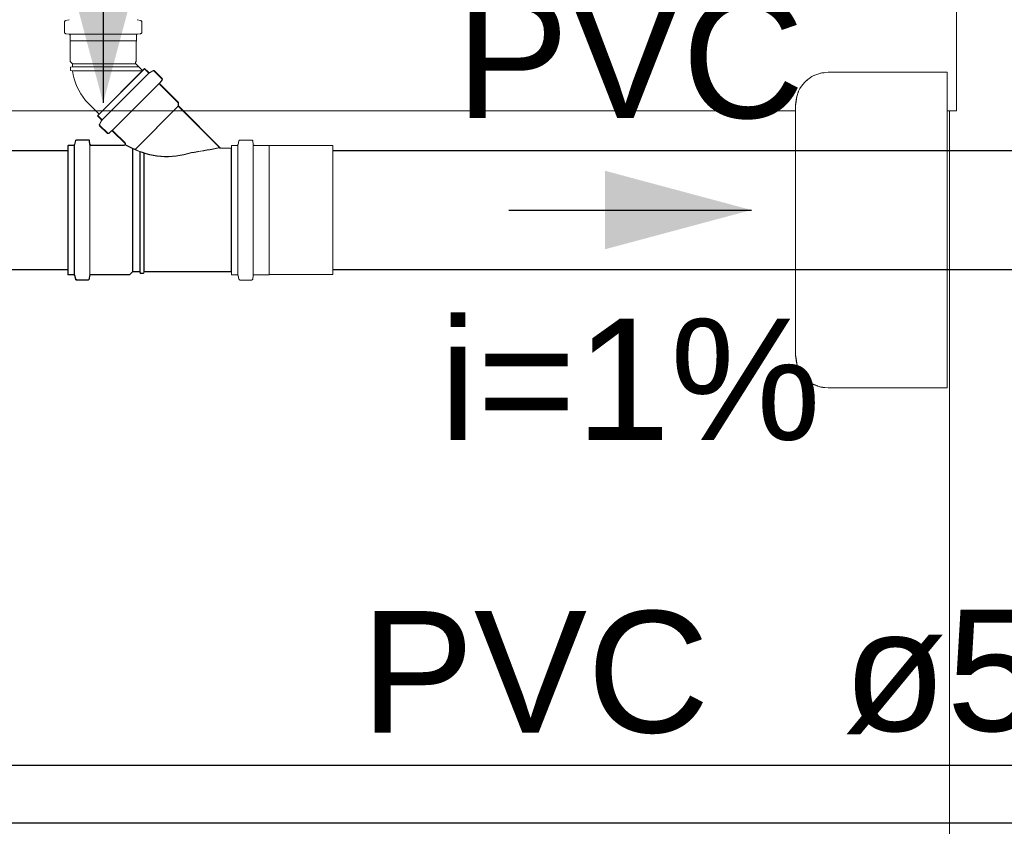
# Model space of a CAD drawing. Header units: millimetres. Extents: x 321 to 585, y -277 to 9.
# Tile 558 of 656: x 347.45 to 349.07, y -96.38 to -95.05. Entities that reach past the tile are written whole.
import ezdxf

# ---------------------------------------------------------------- set-up
doc = ezdxf.new("R2010")
doc.units = ezdxf.units.MM
doc.header["$MEASUREMENT"] = 0
doc.linetypes.add('NULL', pattern=[0])
for name, color, linetype, lineweight in [('CV-Condutos', 1, 'Continuous', 25), ('CV-Textos conduto', 7, 'Continuous', 9), ('IFC-Elemento construtivo genérico-Contorno', 253, 'Continuous', 5), ('IFC-Elemento de mobília-Contorno', 152, 'Continuous', 5), ('IFC-Viga-Contorno', 66, 'Continuous', 5), ('Simbolos', 5, 'Continuous', 20), ('Simbolos_int', 2, 'Continuous', 15), ('TQ-Condutos', 3, 'Continuous', 25), ('TQ-Sentido conduto', 9, 'Continuous', 30), ('TQ-Textos conduto', 7, 'Continuous', 9)]:
    doc.layers.add(name, color=color, linetype=linetype, lineweight=lineweight)
doc.styles.add('Arial', font='arial.ttf')

msp = doc.modelspace()

# ---------------------------------------------------------------- hatches: boundary and pattern name
at = {"layer": 'TQ-Sentido conduto', "linetype": 'Continuous'}
for points in [[(347.5836, -95.1874), (347.6483, -94.9459), (347.5189, -94.9459)], [(348.6519, -95.364), (348.4104, -95.2993), (348.4104, -95.4287)]]:
    msp.add_hatch(color=7, dxfattribs=at).paths.add_polyline_path(points)

# ---------------------------------------------------------------- linework, layer by layer
at = {"layer": 'CV-Condutos'}
for p, q in [((345.4405, -96.2781), (361.765, -96.2781)), ((345.4405, -96.3731), (361.765, -96.3731))]:
    msp.add_line(p, q, dxfattribs=at)
at = {"layer": 'IFC-Elemento construtivo genérico-Contorno', "lineweight": 5}
for p, q in [((348.7663, -95.1385), (348.7783, -95.1371)), ((348.7695, -95.1381), (348.7717, -95.1379)), ((348.7695, -95.1381), (348.7709, -95.138)), ((348.7783, -95.1371), (348.9747, -95.1371)), ((348.9747, -95.6571), (348.9747, -95.1371)), ((348.9747, -95.1998), (348.9747, -95.1371)), ((348.9747, -95.1405), (348.9747, -95.1371)), ((348.7361, -95.1577), (348.7404, -95.1528)), ((348.7404, -95.1528), (348.7446, -95.149)), ((348.7429, -95.1506), (348.7434, -95.15)), ((348.7434, -95.15), (348.7446, -95.1491)), ((348.7446, -95.149), (348.7515, -95.1443)), ((348.7515, -95.1443), (348.7548, -95.1425)), ((348.7537, -95.1432), (348.7539, -95.143)), ((348.7539, -95.143), (348.7548, -95.1425)), ((348.7548, -95.1425), (348.7645, -95.1389)), ((348.7548, -95.1425), (348.7551, -95.1424)), ((348.7548, -95.1425), (348.755, -95.1425)), ((348.7548, -95.1425), (348.755, -95.1425)), ((348.7548, -95.1425), (348.7551, -95.1425)), ((348.7645, -95.1389), (348.7663, -95.1385)), ((348.7657, -95.1386), (348.7658, -95.1386)), ((348.7658, -95.1386), (348.7663, -95.1385)), ((348.7663, -95.1385), (348.7695, -95.1381)), ((348.7663, -95.1385), (348.7679, -95.1383)), ((348.7679, -95.1383), (348.7695, -95.1381)), ((348.7695, -95.1381), (348.7698, -95.1381)), ((348.9747, -95.1505), (348.9747, -95.1405)), ((348.9747, -95.1664), (348.9747, -95.1505)), ((348.7265, -95.1768), (348.7297, -95.168)), ((348.7287, -95.1704), (348.7292, -95.1692)), ((348.7287, -95.1709), (348.7287, -95.1704)), ((348.7292, -95.1692), (348.7297, -95.168)), ((348.7297, -95.168), (348.7319, -95.1639)), ((348.7319, -95.1639), (348.7361, -95.1577)), ((348.734, -95.1608), (348.7349, -95.1593)), ((348.7349, -95.1593), (348.7361, -95.1577)), ((348.9747, -95.1871), (348.9747, -95.1664)), ((348.7247, -95.1907), (348.726, -95.1791)), ((348.7247, -95.1923), (348.7255, -95.1857)), ((348.7255, -95.1857), (348.7269, -95.1771)), ((348.726, -95.1791), (348.7265, -95.1768)), ((348.7247, -95.1923), (348.7247, -95.1907)), ((348.7247, -95.1969), (348.7247, -95.1923)), ((348.7247, -95.2043), (348.7247, -95.1969)), ((348.9747, -95.2112), (348.9747, -95.1871)), ((348.9747, -95.2599), (348.9747, -95.1998)), ((348.7247, -95.2139), (348.7247, -95.2043)), ((348.7247, -95.2251), (348.7247, -95.2139)), ((348.9747, -95.2371), (348.9747, -95.2112)), ((348.7247, -95.2371), (348.7247, -95.2251)), ((348.7247, -95.5571), (348.7247, -95.2371)), ((348.9747, -95.5571), (348.9747, -95.2371)), ((348.9747, -95.5733), (348.9747, -95.5343)), ((348.7247, -95.5691), (348.7247, -95.5571)), ((348.9747, -95.583), (348.9747, -95.5571)), ((348.7247, -95.5803), (348.7247, -95.5691)), ((348.9747, -95.6149), (348.9747, -95.5733)), ((348.7247, -95.5899), (348.7247, -95.5803)), ((348.7247, -95.5973), (348.7247, -95.5899)), ((348.9747, -95.6071), (348.9747, -95.583)), ((348.7247, -95.6019), (348.7247, -95.5973)), ((348.7247, -95.6035), (348.7247, -95.6019)), ((348.7247, -95.6019), (348.7255, -95.6086)), ((348.7247, -95.6035), (348.7261, -95.6154)), ((348.7247, -95.6035), (348.7265, -95.6174)), ((348.9747, -95.6278), (348.9747, -95.6071)), ((348.7255, -95.6086), (348.7266, -95.6162)), ((348.7261, -95.6154), (348.7265, -95.6174)), ((348.7265, -95.6174), (348.7294, -95.625)), ((348.7265, -95.6174), (348.7319, -95.6303)), ((348.7287, -95.6238), (348.7287, -95.6232)), ((348.7287, -95.6238), (348.7294, -95.625)), ((348.7287, -95.6238), (348.7294, -95.625)), ((348.9747, -95.6571), (348.9747, -95.6149)), ((348.7294, -95.625), (348.73, -95.6267)), ((348.73, -95.6267), (348.7319, -95.6303)), ((348.7319, -95.6303), (348.7355, -95.6356)), ((348.7319, -95.6303), (348.7404, -95.6414)), ((348.7342, -95.6336), (348.7349, -95.6349)), ((348.7342, -95.6336), (348.7349, -95.6349)), ((348.7349, -95.6349), (348.7355, -95.6356)), ((348.7349, -95.6349), (348.7355, -95.6356)), ((348.7355, -95.6356), (348.7364, -95.6369)), ((348.7364, -95.6369), (348.7404, -95.6414)), ((348.9747, -95.6437), (348.9747, -95.6278)), ((348.7404, -95.6414), (348.7449, -95.6454)), ((348.7404, -95.6414), (348.7515, -95.6499)), ((348.7429, -95.6436), (348.7434, -95.6442)), ((348.7429, -95.6436), (348.7434, -95.6442)), ((348.7434, -95.6442), (348.7439, -95.6445)), ((348.7434, -95.6442), (348.7439, -95.6445)), ((348.7449, -95.6454), (348.7515, -95.6499)), ((348.7515, -95.6499), (348.7551, -95.6518)), ((348.7515, -95.6499), (348.7645, -95.6553)), ((348.7537, -95.6511), (348.7539, -95.6512)), ((348.7537, -95.6511), (348.7539, -95.6512)), ((348.7539, -95.6512), (348.7541, -95.6513)), ((348.7539, -95.6512), (348.7542, -95.6513)), ((348.7551, -95.6518), (348.7607, -95.6538)), ((348.7551, -95.6518), (348.7614, -95.654)), ((348.7607, -95.6538), (348.7614, -95.654)), ((348.7645, -95.6553), (348.7664, -95.6558)), ((348.7645, -95.6553), (348.7665, -95.6556)), ((348.7645, -95.6553), (348.7717, -95.6562)), ((348.7645, -95.6553), (348.7651, -95.6554)), ((348.7657, -95.6556), (348.7658, -95.6556)), ((348.7657, -95.6556), (348.7658, -95.6556)), ((348.7658, -95.6556), (348.7658, -95.6556)), ((348.7658, -95.6556), (348.7658, -95.6556)), ((348.7664, -95.6558), (348.7712, -95.6563)), ((348.7664, -95.6558), (348.768, -95.6559)), ((348.7664, -95.6558), (348.7696, -95.6561)), ((348.7665, -95.6556), (348.7686, -95.6558)), ((348.768, -95.6559), (348.7696, -95.6561)), ((348.7686, -95.6558), (348.7693, -95.6559)), ((348.7696, -95.6561), (348.7712, -95.6563)), ((348.7712, -95.6563), (348.7728, -95.6565)), ((348.7712, -95.6563), (348.7783, -95.6571)), ((348.7717, -95.6562), (348.7728, -95.6565)), ((348.7728, -95.6565), (348.7783, -95.6571)), ((348.7783, -95.6571), (348.9747, -95.6571)), ((348.9747, -95.6537), (348.9747, -95.6437)), ((348.9747, -95.6571), (348.9747, -95.6537))]:
    msp.add_line(p, q, dxfattribs=at)
at = {"layer": 'IFC-Elemento de mobília-Contorno', "color": 7, "lineweight": 5}
for p, q in [((348.9897, -95.2007), (348.9897, -94.0007)), ((345.9897, -95.2007), (348.7247, -95.2007)), ((348.9747, -95.2007), (348.9897, -95.2007))]:
    msp.add_line(p, q, dxfattribs=at)
at = {"layer": 'IFC-Viga-Contorno', "color": 7, "lineweight": 5}
msp.add_line((348.9781, -98.0644), (348.9781, -95.2007), dxfattribs=at)
at = {"layer": 'Simbolos'}
for p, q in [((347.52, -95.0541), (347.52, -95.0716)), ((347.5214, -95.0521), (347.5274, -95.0506)), ((347.6457, -95.0521), (347.6397, -95.0506)), ((347.6472, -95.0541), (347.6472, -95.0716)), ((347.5218, -95.0736), (347.527, -95.0741)), ((347.5289, -95.0761), (347.5289, -95.0854)), ((347.5289, -95.0854), (347.5293, -95.0858)), ((347.5293, -95.0858), (347.5293, -95.1194)), ((347.6383, -95.0854), (347.6379, -95.0858)), ((347.6379, -95.0858), (347.6379, -95.1194)), ((347.6383, -95.0761), (347.6383, -95.0854)), ((347.6453, -95.0736), (347.6401, -95.0741)), ((347.5293, -95.1194), (347.5329, -95.123)), ((347.6379, -95.1194), (347.6371, -95.1202)), ((347.5329, -95.1282), (347.5299, -95.1285)), ((347.5299, -95.1285), (347.5299, -95.1343)), ((347.5329, -95.1346), (347.5299, -95.1343)), ((347.5329, -95.123), (347.5329, -95.1282)), ((347.574, -95.2089), (347.6514, -95.1316)), ((347.5745, -95.2084), (347.6519, -95.1311)), ((347.6371, -95.123), (347.6485, -95.1344)), ((347.6514, -95.1316), (347.6575, -95.1377)), ((347.6519, -95.1311), (347.658, -95.1372)), ((347.6653, -95.135), (347.6599, -95.138)), ((347.6658, -95.1345), (347.6604, -95.1375)), ((347.6677, -95.1353), (347.6801, -95.1477)), ((347.6682, -95.1348), (347.6806, -95.1472)), ((347.5813, -95.2162), (347.6586, -95.1388)), ((347.5818, -95.2157), (347.6591, -95.1383)), ((347.6802, -95.1504), (347.6768, -95.1544)), ((347.6807, -95.1499), (347.6773, -95.1539)), ((347.5983, -95.2332), (347.6756, -95.1558)), ((347.5988, -95.2327), (347.6761, -95.1553)), ((347.6769, -95.1571), (347.7073, -95.1875)), ((347.6774, -95.1566), (347.7078, -95.187)), ((347.5592, -95.1885), (347.5768, -95.2061)), ((347.6358, -95.2647), (347.7073, -95.1931)), ((347.6363, -95.2642), (347.7078, -95.1926)), ((347.7073, -95.1875), (347.7073, -95.1931)), ((347.7073, -95.1931), (347.7765, -95.2624)), ((347.7078, -95.187), (347.7078, -95.1926)), ((347.7078, -95.1926), (347.777, -95.2619)), ((347.574, -95.2089), (347.5802, -95.2151)), ((347.5745, -95.2084), (347.5807, -95.2146)), ((347.5774, -95.2228), (347.5805, -95.2175)), ((347.5779, -95.2223), (347.581, -95.217)), ((347.5777, -95.2252), (347.5901, -95.2376)), ((347.5782, -95.2247), (347.5906, -95.2371)), ((347.5928, -95.2377), (347.5969, -95.2343)), ((347.5933, -95.2372), (347.5974, -95.2338)), ((347.5996, -95.2345), (347.6192, -95.2541)), ((347.6001, -95.234), (347.6197, -95.2536)), ((347.5378, -95.2502), (347.5363, -95.256)), ((347.5383, -95.2497), (347.5368, -95.2555)), ((347.5398, -95.2487), (347.5587, -95.2487)), ((347.5403, -95.2482), (347.5592, -95.2482)), ((347.5607, -95.2505), (347.5611, -95.2557)), ((347.5612, -95.25), (347.5616, -95.2552)), ((347.8073, -95.2502), (347.8058, -95.256)), ((347.8093, -95.2487), (347.8282, -95.2487)), ((347.8302, -95.2505), (347.8306, -95.2557)), ((347.5254, -95.4705), (347.5254, -95.2575)), ((347.5254, -95.2575), (347.5343, -95.2575)), ((347.5259, -95.47), (347.5259, -95.257)), ((347.5259, -95.257), (347.5348, -95.257)), ((347.5359, -95.4705), (347.5359, -95.2575)), ((347.5364, -95.47), (347.5364, -95.257)), ((347.5613, -95.4705), (347.5613, -95.2575)), ((347.5618, -95.47), (347.5618, -95.257)), ((347.5631, -95.2575), (347.6178, -95.2575)), ((347.5636, -95.257), (347.6183, -95.257)), ((347.6317, -95.2628), (347.6317, -95.4656)), ((347.6322, -95.2623), (347.6322, -95.4651)), ((347.6446, -95.2675), (347.6446, -95.4651)), ((347.7765, -95.2624), (347.7944, -95.2624)), ((347.777, -95.2619), (347.7949, -95.2619)), ((347.7944, -95.4656), (347.7944, -95.2624)), ((347.7949, -95.4705), (347.7949, -95.2575)), ((347.7949, -95.2575), (347.8038, -95.2575)), ((347.7949, -95.4651), (347.7949, -95.2619)), ((347.8326, -95.2575), (347.8568, -95.2575)), ((347.8568, -95.2575), (347.8573, -95.258)), ((347.8573, -95.258), (347.9619, -95.258)), ((347.6441, -95.268), (347.6441, -95.4656)), ((347.6505, -95.2703), (347.6505, -95.4656)), ((347.651, -95.2698), (347.651, -95.4651)), ((347.5254, -95.4705), (347.5343, -95.4705)), ((347.5259, -95.47), (347.5348, -95.47)), ((347.5378, -95.4778), (347.5363, -95.472)), ((347.5383, -95.4773), (347.5368, -95.4715)), ((347.5607, -95.4775), (347.5611, -95.4723)), ((347.5612, -95.477), (347.5616, -95.4718)), ((347.5631, -95.4705), (347.6268, -95.4705)), ((347.5636, -95.47), (347.6273, -95.47)), ((347.6268, -95.4705), (347.6317, -95.4656)), ((347.6273, -95.47), (347.6322, -95.4651)), ((347.6317, -95.4656), (347.6441, -95.4656)), ((347.6322, -95.4651), (347.6446, -95.4651)), ((347.6441, -95.4656), (347.6443, -95.4686)), ((347.6443, -95.4686), (347.6502, -95.4686)), ((347.6446, -95.4651), (347.6448, -95.4681)), ((347.6448, -95.4681), (347.6507, -95.4681)), ((347.6505, -95.4656), (347.6502, -95.4686)), ((347.6505, -95.4656), (347.7944, -95.4656)), ((347.651, -95.4651), (347.6507, -95.4681)), ((347.651, -95.4651), (347.7949, -95.4651)), ((347.7949, -95.4705), (347.8038, -95.4705)), ((347.8073, -95.4778), (347.8058, -95.472)), ((347.8302, -95.4775), (347.8306, -95.4723)), ((347.8326, -95.4705), (347.8568, -95.4705)), ((347.8568, -95.4705), (347.8573, -95.47)), ((347.8573, -95.47), (347.9619, -95.47)), ((347.5398, -95.4793), (347.5587, -95.4793)), ((347.5403, -95.4788), (347.5592, -95.4788)), ((347.8093, -95.4793), (347.8282, -95.4793))]:
    msp.add_line(p, q, dxfattribs=at)
for points in [[(347.5214, -95.0521), (347.5212, -95.0522), (347.5209, -95.0524), (347.5207, -95.0525), (347.5205, -95.0527), (347.5203, -95.053), (347.5202, -95.0532), (347.52, -95.0535), (347.52, -95.0538), (347.52, -95.0541)], [(347.6472, -95.0541), (347.6471, -95.0538), (347.6471, -95.0535), (347.647, -95.0532), (347.6468, -95.053), (347.6467, -95.0527), (347.6464, -95.0525), (347.6462, -95.0524), (347.646, -95.0522), (347.6457, -95.0521)], [(347.52, -95.0716), (347.52, -95.0719), (347.5201, -95.0722), (347.5202, -95.0725), (347.5204, -95.0728), (347.5206, -95.0731), (347.5209, -95.0733), (347.5212, -95.0734), (347.5215, -95.0735), (347.5218, -95.0736)], [(347.6453, -95.0736), (347.6457, -95.0735), (347.646, -95.0734), (347.6463, -95.0733), (347.6465, -95.0731), (347.6467, -95.0728), (347.6469, -95.0725), (347.6471, -95.0722), (347.6471, -95.0719), (347.6472, -95.0716)], [(347.5289, -95.0761), (347.5288, -95.0757), (347.5288, -95.0754), (347.5286, -95.0751), (347.5284, -95.0748), (347.5282, -95.0746), (347.528, -95.0744), (347.5277, -95.0742), (347.5274, -95.0741), (347.527, -95.0741)], [(347.6401, -95.0741), (347.6398, -95.0741), (347.6395, -95.0742), (347.6392, -95.0744), (347.6389, -95.0746), (347.6387, -95.0748), (347.6385, -95.0751), (347.6384, -95.0754), (347.6383, -95.0757), (347.6383, -95.0761)], [(347.6371, -95.1201), (347.6369, -95.1204), (347.6367, -95.1207), (347.6366, -95.121), (347.6366, -95.1214), (347.6366, -95.1217), (347.6366, -95.1221), (347.6367, -95.1224), (347.6369, -95.1227), (347.6371, -95.123)], [(347.5329, -95.1346), (347.534, -95.1413), (347.5356, -95.1479), (347.5377, -95.1543), (347.5402, -95.1606), (347.5432, -95.1667), (347.5466, -95.1726), (347.5504, -95.1782), (347.5546, -95.1835), (347.5592, -95.1885)], [(347.6575, -95.1377), (347.6577, -95.1379), (347.658, -95.1381), (347.6582, -95.1382), (347.6585, -95.1383), (347.6588, -95.1383), (347.6591, -95.1383), (347.6594, -95.1382), (347.6597, -95.1382), (347.6599, -95.138)], [(347.658, -95.1372), (347.6582, -95.1374), (347.6585, -95.1376), (347.6587, -95.1377), (347.659, -95.1378), (347.6593, -95.1378), (347.6596, -95.1378), (347.6599, -95.1377), (347.6602, -95.1377), (347.6604, -95.1375)], [(347.6677, -95.1353), (347.6674, -95.1351), (347.6672, -95.1349), (347.6669, -95.1348), (347.6667, -95.1347), (347.6664, -95.1347), (347.6661, -95.1347), (347.6658, -95.1347), (347.6655, -95.1348), (347.6653, -95.1349)], [(347.6682, -95.1348), (347.6679, -95.1346), (347.6677, -95.1344), (347.6674, -95.1343), (347.6672, -95.1342), (347.6669, -95.1342), (347.6666, -95.1342), (347.6663, -95.1342), (347.666, -95.1343), (347.6658, -95.1344)], [(347.6773, -95.1539), (347.6771, -95.1542), (347.677, -95.1545), (347.6769, -95.1548), (347.6768, -95.1551), (347.6768, -95.1554), (347.6769, -95.1558), (347.677, -95.1561), (347.6772, -95.1563), (347.6774, -95.1566)], [(347.6802, -95.1504), (347.6804, -95.1501), (347.6805, -95.1498), (347.6806, -95.1495), (347.6807, -95.1492), (347.6806, -95.1488), (347.6806, -95.1485), (347.6804, -95.1482), (347.6803, -95.1479), (347.6801, -95.1477)], [(347.6807, -95.1499), (347.6809, -95.1496), (347.681, -95.1493), (347.6811, -95.149), (347.6812, -95.1487), (347.6811, -95.1483), (347.6811, -95.148), (347.6809, -95.1477), (347.6808, -95.1474), (347.6806, -95.1472)], [(347.6768, -95.1544), (347.6766, -95.1547), (347.6765, -95.155), (347.6764, -95.1553), (347.6763, -95.1556), (347.6763, -95.1559), (347.6764, -95.1563), (347.6765, -95.1566), (347.6767, -95.1568), (347.6769, -95.1571)], [(347.5805, -95.2175), (347.5806, -95.2172), (347.5807, -95.2169), (347.5807, -95.2167), (347.5808, -95.2164), (347.5807, -95.2161), (347.5806, -95.2158), (347.5805, -95.2155), (347.5804, -95.2153), (347.5802, -95.2151)], [(347.581, -95.217), (347.5811, -95.2167), (347.5812, -95.2164), (347.5812, -95.2162), (347.5813, -95.2159), (347.5812, -95.2156), (347.5811, -95.2153), (347.581, -95.215), (347.5809, -95.2148), (347.5807, -95.2146)], [(347.5774, -95.2228), (347.5773, -95.2231), (347.5772, -95.2233), (347.5771, -95.2236), (347.5771, -95.2239), (347.5772, -95.2242), (347.5773, -95.2245), (347.5774, -95.2247), (347.5775, -95.225), (347.5777, -95.2252)], [(347.5779, -95.2223), (347.5778, -95.2226), (347.5777, -95.2228), (347.5776, -95.2231), (347.5776, -95.2234), (347.5777, -95.2237), (347.5778, -95.224), (347.5779, -95.2242), (347.578, -95.2245), (347.5782, -95.2247)], [(347.5996, -95.2345), (347.5993, -95.2343), (347.599, -95.2341), (347.5987, -95.234), (347.5984, -95.2339), (347.5981, -95.2339), (347.5977, -95.2339), (347.5974, -95.234), (347.5971, -95.2342), (347.5969, -95.2343)], [(347.6001, -95.234), (347.5998, -95.2338), (347.5995, -95.2336), (347.5992, -95.2335), (347.5989, -95.2334), (347.5986, -95.2334), (347.5982, -95.2334), (347.5979, -95.2335), (347.5976, -95.2337), (347.5974, -95.2338)], [(347.5398, -95.2487), (347.5395, -95.2487), (347.5392, -95.2488), (347.5389, -95.2489), (347.5387, -95.249), (347.5384, -95.2492), (347.5382, -95.2494), (347.5381, -95.2496), (347.5379, -95.2499), (347.5378, -95.2502)], [(347.5403, -95.2482), (347.54, -95.2482), (347.5397, -95.2483), (347.5394, -95.2484), (347.5392, -95.2485), (347.5389, -95.2487), (347.5387, -95.2489), (347.5386, -95.2491), (347.5384, -95.2494), (347.5383, -95.2497)], [(347.5607, -95.2505), (347.5606, -95.2502), (347.5605, -95.2499), (347.5603, -95.2496), (347.5601, -95.2493), (347.5599, -95.2491), (347.5596, -95.2489), (347.5593, -95.2488), (347.559, -95.2487), (347.5587, -95.2487)], [(347.5612, -95.25), (347.5611, -95.2497), (347.561, -95.2494), (347.5608, -95.2491), (347.5606, -95.2488), (347.5604, -95.2486), (347.5601, -95.2484), (347.5598, -95.2483), (347.5595, -95.2482), (347.5592, -95.2482)], [(347.5901, -95.2376), (347.5904, -95.2378), (347.5907, -95.238), (347.591, -95.2381), (347.5913, -95.2382), (347.5916, -95.2382), (347.5919, -95.2382), (347.5923, -95.2381), (347.5926, -95.2379), (347.5928, -95.2377)], [(347.5906, -95.2371), (347.5909, -95.2373), (347.5912, -95.2375), (347.5915, -95.2376), (347.5918, -95.2377), (347.5921, -95.2377), (347.5924, -95.2377), (347.5928, -95.2376), (347.5931, -95.2374), (347.5933, -95.2372)], [(347.8093, -95.2487), (347.809, -95.2487), (347.8087, -95.2488), (347.8084, -95.2489), (347.8082, -95.249), (347.8079, -95.2492), (347.8077, -95.2494), (347.8076, -95.2496), (347.8074, -95.2499), (347.8073, -95.2502)], [(347.8301, -95.2505), (347.8301, -95.2502), (347.83, -95.2499), (347.8298, -95.2496), (347.8296, -95.2493), (347.8294, -95.2491), (347.8291, -95.2489), (347.8288, -95.2488), (347.8285, -95.2487), (347.8282, -95.2487)], [(347.5343, -95.2575), (347.5346, -95.2575), (347.5349, -95.2574), (347.5352, -95.2573), (347.5354, -95.2572), (347.5357, -95.257), (347.5359, -95.2568), (347.536, -95.2565), (347.5362, -95.2563), (347.5363, -95.256)], [(347.5348, -95.257), (347.5351, -95.257), (347.5354, -95.2569), (347.5357, -95.2568), (347.5359, -95.2567), (347.5362, -95.2565), (347.5364, -95.2563), (347.5365, -95.256), (347.5367, -95.2558), (347.5368, -95.2555)], [(347.5611, -95.2557), (347.5612, -95.256), (347.5613, -95.2563), (347.5614, -95.2566), (347.5616, -95.2568), (347.5619, -95.2571), (347.5621, -95.2572), (347.5624, -95.2574), (347.5628, -95.2575), (347.5631, -95.2575)], [(347.5616, -95.2552), (347.5617, -95.2555), (347.5618, -95.2558), (347.5619, -95.2561), (347.5621, -95.2563), (347.5624, -95.2566), (347.5626, -95.2567), (347.5629, -95.2569), (347.5633, -95.257), (347.5636, -95.257)], [(347.6178, -95.2575), (347.618, -95.2575), (347.6183, -95.2574), (347.6185, -95.2573), (347.6188, -95.2572), (347.619, -95.2571), (347.6192, -95.2569), (347.6193, -95.2567), (347.6195, -95.2565), (347.6196, -95.2562), (347.6197, -95.256), (347.6197, -95.2557), (347.6198, -95.2555), (347.6197, -95.2552), (347.6197, -95.255), (347.6196, -95.2547), (347.6195, -95.2545), (347.6193, -95.2543), (347.6192, -95.2541)], [(347.6183, -95.257), (347.6185, -95.257), (347.6188, -95.2569), (347.619, -95.2568), (347.6193, -95.2567), (347.6195, -95.2566), (347.6197, -95.2564), (347.6198, -95.2562), (347.62, -95.256), (347.6201, -95.2557), (347.6202, -95.2555), (347.6202, -95.2552), (347.6203, -95.255), (347.6202, -95.2547), (347.6202, -95.2545), (347.6201, -95.2542), (347.62, -95.254), (347.6198, -95.2538), (347.6197, -95.2536)], [(347.6195, -95.2564), (347.625, -95.2595), (347.6305, -95.2623), (347.6362, -95.2649), (347.642, -95.2673), (347.6479, -95.2694), (347.6538, -95.2713), (347.6598, -95.2729), (347.6659, -95.2743), (347.6721, -95.2755)], [(347.62, -95.2559), (347.6255, -95.259), (347.631, -95.2618), (347.6367, -95.2644), (347.6425, -95.2668), (347.6484, -95.2689), (347.6543, -95.2708), (347.6603, -95.2724), (347.6664, -95.2738), (347.6726, -95.275)], [(347.7286, -95.2698), (347.7337, -95.269), (347.7389, -95.2682), (347.744, -95.2673), (347.7492, -95.2664), (347.7543, -95.2655), (347.7595, -95.2646), (347.7646, -95.2636), (347.7698, -95.2626), (347.7749, -95.2615)], [(347.7291, -95.2693), (347.7342, -95.2685), (347.7394, -95.2677), (347.7445, -95.2668), (347.7497, -95.2659), (347.7548, -95.265), (347.76, -95.2641), (347.7651, -95.2631), (347.7703, -95.2621), (347.7754, -95.261)], [(347.7749, -95.2615), (347.775, -95.2617), (347.7752, -95.2618), (347.7753, -95.262), (347.7755, -95.2621), (347.7757, -95.2622), (347.7759, -95.2623), (347.7761, -95.2623), (347.7763, -95.2624), (347.7765, -95.2624)], [(347.7754, -95.261), (347.7755, -95.2612), (347.7757, -95.2613), (347.7758, -95.2615), (347.776, -95.2616), (347.7762, -95.2617), (347.7764, -95.2618), (347.7766, -95.2618), (347.7768, -95.2619), (347.777, -95.2619)], [(347.8038, -95.2575), (347.8041, -95.2575), (347.8044, -95.2574), (347.8047, -95.2573), (347.8049, -95.2572), (347.8051, -95.257), (347.8053, -95.2568), (347.8055, -95.2565), (347.8056, -95.2563), (347.8057, -95.256)], [(347.8306, -95.2557), (347.8307, -95.256), (347.8308, -95.2563), (347.8309, -95.2566), (347.8311, -95.2568), (347.8314, -95.2571), (347.8316, -95.2572), (347.8319, -95.2574), (347.8323, -95.2575), (347.8326, -95.2575)], [(347.6721, -95.2755), (347.6784, -95.276), (347.6847, -95.2763), (347.6911, -95.2763), (347.6974, -95.2759), (347.7038, -95.2753), (347.7101, -95.2744), (347.7163, -95.2732), (347.7225, -95.2716), (347.7286, -95.2698)], [(347.6726, -95.275), (347.6789, -95.2755), (347.6852, -95.2758), (347.6916, -95.2758), (347.6979, -95.2754), (347.7043, -95.2748), (347.7106, -95.2739), (347.7168, -95.2727), (347.723, -95.2711), (347.7291, -95.2693)], [(347.5363, -95.472), (347.5362, -95.4717), (347.536, -95.4714), (347.5359, -95.4712), (347.5357, -95.471), (347.5354, -95.4708), (347.5352, -95.4707), (347.5349, -95.4706), (347.5346, -95.4705), (347.5343, -95.4705)], [(347.5368, -95.4715), (347.5367, -95.4712), (347.5365, -95.4709), (347.5364, -95.4707), (347.5362, -95.4705), (347.5359, -95.4703), (347.5357, -95.4702), (347.5354, -95.4701), (347.5351, -95.47), (347.5348, -95.47)], [(347.5378, -95.4778), (347.5379, -95.4781), (347.5381, -95.4783), (347.5382, -95.4786), (347.5384, -95.4788), (347.5387, -95.479), (347.5389, -95.4791), (347.5392, -95.4792), (347.5395, -95.4793), (347.5398, -95.4793)], [(347.5383, -95.4773), (347.5384, -95.4776), (347.5386, -95.4778), (347.5387, -95.4781), (347.5389, -95.4783), (347.5392, -95.4785), (347.5394, -95.4786), (347.5397, -95.4787), (347.54, -95.4788), (347.5403, -95.4788)], [(347.5587, -95.4793), (347.559, -95.4793), (347.5593, -95.4792), (347.5596, -95.479), (347.5599, -95.4789), (347.5601, -95.4786), (347.5603, -95.4784), (347.5605, -95.4781), (347.5606, -95.4778), (347.5607, -95.4775)], [(347.5592, -95.4788), (347.5595, -95.4788), (347.5598, -95.4787), (347.5601, -95.4785), (347.5604, -95.4784), (347.5606, -95.4781), (347.5608, -95.4779), (347.561, -95.4776), (347.5611, -95.4773), (347.5612, -95.477)], [(347.5631, -95.4705), (347.5628, -95.4705), (347.5624, -95.4706), (347.5621, -95.4707), (347.5619, -95.4709), (347.5616, -95.4711), (347.5614, -95.4714), (347.5613, -95.4717), (347.5612, -95.472), (347.5611, -95.4723)], [(347.5636, -95.47), (347.5633, -95.47), (347.5629, -95.4701), (347.5626, -95.4702), (347.5624, -95.4704), (347.5621, -95.4706), (347.5619, -95.4709), (347.5618, -95.4712), (347.5617, -95.4715), (347.5616, -95.4718)], [(347.8057, -95.472), (347.8056, -95.4717), (347.8055, -95.4714), (347.8053, -95.4712), (347.8051, -95.471), (347.8049, -95.4708), (347.8047, -95.4707), (347.8044, -95.4706), (347.8041, -95.4705), (347.8038, -95.4705)], [(347.8073, -95.4778), (347.8074, -95.4781), (347.8076, -95.4783), (347.8077, -95.4786), (347.8079, -95.4788), (347.8082, -95.479), (347.8084, -95.4791), (347.8087, -95.4792), (347.809, -95.4793), (347.8093, -95.4793)], [(347.8282, -95.4793), (347.8285, -95.4793), (347.8288, -95.4792), (347.8291, -95.479), (347.8294, -95.4789), (347.8296, -95.4786), (347.8298, -95.4784), (347.83, -95.4781), (347.8301, -95.4778), (347.8301, -95.4775)], [(347.8326, -95.4705), (347.8323, -95.4705), (347.8319, -95.4706), (347.8316, -95.4707), (347.8314, -95.4709), (347.8311, -95.4711), (347.8309, -95.4714), (347.8308, -95.4717), (347.8307, -95.472), (347.8306, -95.4723)]]:
    msp.add_lwpolyline(points, dxfattribs=at)
at = {"layer": 'Simbolos_int'}
for p, q in [((347.5289, -95.0742), (347.6383, -95.0742)), ((347.5289, -95.0854), (347.6383, -95.0854)), ((347.5329, -95.123), (347.6372, -95.123)), ((347.5329, -95.1282), (347.6424, -95.1282)), ((347.5329, -95.1346), (347.6483, -95.1346)), ((347.6485, -95.1344), (347.5768, -95.2061)), ((347.8054, -95.4705), (347.8054, -95.2575)), ((347.8308, -95.4705), (347.8308, -95.2575)), ((347.8573, -95.47), (347.8573, -95.258)), ((347.9619, -95.47), (347.9619, -95.258))]:
    msp.add_line(p, q, dxfattribs=at)
at = {"layer": 'TQ-Condutos'}
for p, q in [((344.7655, -95.266), (347.5254, -95.266)), ((347.9619, -95.266), (349.2251, -95.266)), ((344.7655, -95.462), (347.5254, -95.462)), ((347.9619, -95.462), (349.2251, -95.462))]:
    msp.add_line(p, q, dxfattribs=at)
at = {"layer": 'TQ-Sentido conduto'}
for points in [[(347.5836, -94.7874), (347.5836, -95.1874)], [(348.2519, -95.364), (348.6519, -95.364)]]:
    msp.add_lwpolyline(points, dxfattribs=at)

# ---------------------------------------------------------------- texts
at = {"layer": 'CV-Textos conduto', "linetype": 'NULL', "char_height": 0.2, "line_spacing_factor": 0.6, "style": 'Arial'}
for s, insert, width, attachment_point in [('PVC', (348.5827, -96.2274), 1.14939, 9), ('ø50', (348.8027, -96.2274), 0.962805, 7)]:
    msp.add_mtext(s, dxfattribs=dict(at, insert=insert, width=width, attachment_point=attachment_point))
at = {"layer": 'TQ-Textos conduto', "linetype": 'NULL', "char_height": 0.2, "attachment_point": 8, "line_spacing_factor": 0.6, "style": 'Arial'}
for s, insert, width in [('PVC', (348.4519, -95.2153), 1.14939), ('i=1%', (348.4519, -95.7446), 1.257927)]:
    msp.add_mtext(s, dxfattribs=dict(at, insert=insert, width=width))

doc.saveas('drawing.dxf')
